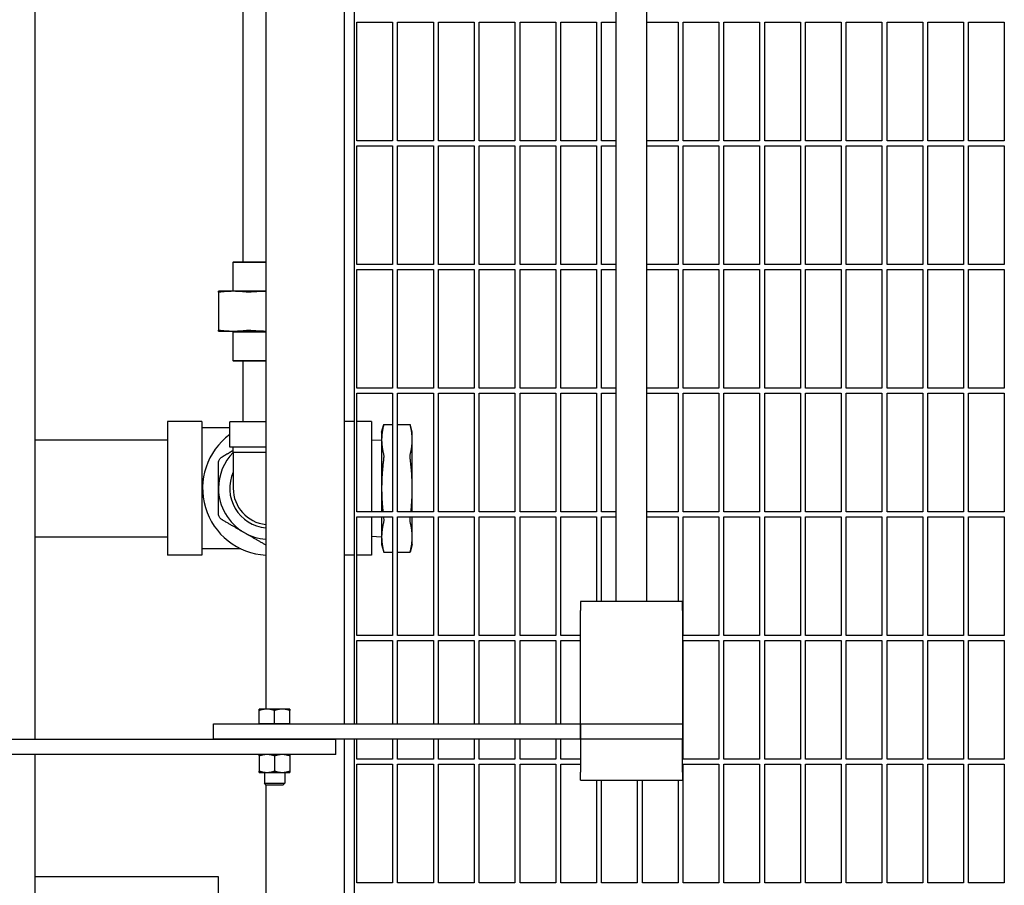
# Model space of a CAD drawing. Header units: inches. Extents: x 18 to 846, y -44 to 561.
# Tile 596 of 642: x 534 to 558, y 421 to 443. Entities that reach past the tile are written whole.
import ezdxf

# ---------------------------------------------------------------- set-up
doc = ezdxf.new("R2010")
doc.units = ezdxf.units.IN
doc.header["$LTSCALE"] = 24
doc.header["$MEASUREMENT"] = 0
doc.layers.add('Visible (ANSI)', color=7, linetype='Continuous', lineweight=30)

msp = doc.modelspace()

# ---------------------------------------------------------------- linework, layer by layer
at = {"layer": 'Visible (ANSI)'}
for p, q in [((534.17843, 449.6813), (534.17843, 424.9313)), ((541.75843, 449.3063), (541.75843, 425.3063)), ((542.00843, 449.3063), (542.00843, 425.3063)), ((539.83843, 448.55359), (539.83843, 425.67031)), ((539.27093, 447.86359), (539.27093, 436.63546)), ((548.42843, 428.3063), (548.42843, 446.3063)), ((549.17843, 428.3063), (549.17843, 446.3063)), ((542.07093, 439.6013), (542.07093, 442.50755)), ((542.07093, 442.50755), (542.94593, 442.50755)), ((542.94593, 442.50755), (542.94593, 439.6013)), ((543.07093, 439.6013), (543.07093, 442.50755)), ((543.07093, 442.50755), (543.94593, 442.50755)), ((543.94593, 442.50755), (543.94593, 439.6013)), ((544.07093, 439.6013), (544.07093, 442.50755)), ((544.07093, 442.50755), (544.94593, 442.50755)), ((544.94593, 442.50755), (544.94593, 439.6013)), ((545.07093, 439.6013), (545.07093, 442.50755)), ((545.07093, 442.50755), (545.94593, 442.50755)), ((545.94593, 442.50755), (545.94593, 439.6013)), ((546.07093, 439.6013), (546.07093, 442.50755)), ((546.07093, 442.50755), (546.94593, 442.50755)), ((546.94593, 442.50755), (546.94593, 439.6013)), ((547.07093, 439.6013), (547.07093, 442.50755)), ((547.07093, 442.50755), (547.94593, 442.50755)), ((547.94593, 442.50755), (547.94593, 439.6013)), ((548.07093, 439.6013), (548.07093, 442.50755)), ((548.07093, 442.50755), (548.42843, 442.50755)), ((549.17843, 442.50755), (549.94593, 442.50755)), ((549.94593, 442.50755), (549.94593, 439.6013)), ((550.07093, 439.6013), (550.07093, 442.50755)), ((550.07093, 442.50755), (550.94593, 442.50755)), ((550.94593, 442.50755), (550.94593, 439.6013)), ((551.07093, 439.6013), (551.07093, 442.50755)), ((551.07093, 442.50755), (551.94593, 442.50755)), ((551.94593, 442.50755), (551.94593, 439.6013)), ((552.07093, 439.6013), (552.07093, 442.50755)), ((552.07093, 442.50755), (552.94593, 442.50755)), ((552.94593, 442.50755), (552.94593, 439.6013)), ((553.07093, 439.6013), (553.07093, 442.50755)), ((553.07093, 442.50755), (553.94593, 442.50755)), ((553.94593, 442.50755), (553.94593, 439.6013)), ((554.07093, 439.6013), (554.07093, 442.50755)), ((554.07093, 442.50755), (554.94593, 442.50755)), ((554.94593, 442.50755), (554.94593, 439.6013)), ((555.07093, 439.6013), (555.07093, 442.50755)), ((555.07093, 442.50755), (555.94593, 442.50755)), ((555.94593, 442.50755), (555.94593, 439.6013)), ((556.07093, 439.6013), (556.07093, 442.50755)), ((556.07093, 442.50755), (556.94593, 442.50755)), ((556.94593, 442.50755), (556.94593, 439.6013)), ((557.07093, 439.6013), (557.07093, 442.50755)), ((557.07093, 442.50755), (557.94593, 442.50755)), ((557.94593, 442.50755), (557.94593, 439.6013)), ((542.94593, 439.6013), (542.07093, 439.6013)), ((542.07093, 436.57005), (542.07093, 439.4763)), ((542.07093, 439.4763), (542.94593, 439.4763)), ((542.94593, 439.4763), (542.94593, 436.57005)), ((543.94593, 439.6013), (543.07093, 439.6013)), ((543.07093, 436.57005), (543.07093, 439.4763)), ((543.07093, 439.4763), (543.94593, 439.4763)), ((543.94593, 439.4763), (543.94593, 436.57005)), ((544.94593, 439.6013), (544.07093, 439.6013)), ((544.07093, 436.57005), (544.07093, 439.4763)), ((544.07093, 439.4763), (544.94593, 439.4763)), ((544.94593, 439.4763), (544.94593, 436.57005)), ((545.94593, 439.6013), (545.07093, 439.6013)), ((545.07093, 436.57005), (545.07093, 439.4763)), ((545.07093, 439.4763), (545.94593, 439.4763)), ((545.94593, 439.4763), (545.94593, 436.57005)), ((546.94593, 439.6013), (546.07093, 439.6013)), ((546.07093, 436.57005), (546.07093, 439.4763)), ((546.07093, 439.4763), (546.94593, 439.4763)), ((546.94593, 439.4763), (546.94593, 436.57005)), ((547.94593, 439.6013), (547.07093, 439.6013)), ((547.07093, 436.57005), (547.07093, 439.4763)), ((547.07093, 439.4763), (547.94593, 439.4763)), ((547.94593, 439.4763), (547.94593, 436.57005)), ((548.42843, 439.6013), (548.07093, 439.6013)), ((548.07093, 436.57005), (548.07093, 439.4763)), ((548.07093, 439.4763), (548.42843, 439.4763)), ((549.94593, 439.6013), (549.17843, 439.6013)), ((549.17843, 439.4763), (549.94593, 439.4763)), ((549.94593, 439.4763), (549.94593, 436.57005)), ((550.94593, 439.6013), (550.07093, 439.6013)), ((550.07093, 436.57005), (550.07093, 439.4763)), ((550.07093, 439.4763), (550.94593, 439.4763)), ((550.94593, 439.4763), (550.94593, 436.57005)), ((551.94593, 439.6013), (551.07093, 439.6013)), ((551.07093, 436.57005), (551.07093, 439.4763)), ((551.07093, 439.4763), (551.94593, 439.4763)), ((551.94593, 439.4763), (551.94593, 436.57005)), ((552.94593, 439.6013), (552.07093, 439.6013)), ((552.07093, 436.57005), (552.07093, 439.4763)), ((552.07093, 439.4763), (552.94593, 439.4763)), ((552.94593, 439.4763), (552.94593, 436.57005)), ((553.94593, 439.6013), (553.07093, 439.6013)), ((553.07093, 436.57005), (553.07093, 439.4763)), ((553.07093, 439.4763), (553.94593, 439.4763)), ((553.94593, 439.4763), (553.94593, 436.57005)), ((554.94593, 439.6013), (554.07093, 439.6013)), ((554.07093, 436.57005), (554.07093, 439.4763)), ((554.07093, 439.4763), (554.94593, 439.4763)), ((554.94593, 439.4763), (554.94593, 436.57005)), ((555.94593, 439.6013), (555.07093, 439.6013)), ((555.07093, 436.57005), (555.07093, 439.4763)), ((555.07093, 439.4763), (555.94593, 439.4763)), ((555.94593, 439.4763), (555.94593, 436.57005)), ((556.94593, 439.6013), (556.07093, 439.6013)), ((556.07093, 436.57005), (556.07093, 439.4763)), ((556.07093, 439.4763), (556.94593, 439.4763)), ((556.94593, 439.4763), (556.94593, 436.57005)), ((557.94593, 439.6013), (557.07093, 439.6013)), ((557.07093, 436.57005), (557.07093, 439.4763)), ((557.07093, 439.4763), (557.94593, 439.4763)), ((557.94593, 439.4763), (557.94593, 436.57005)), ((539.04405, 436.63546), (539.02843, 436.61984)), ((539.83843, 436.61984), (539.02843, 436.61984)), ((539.02843, 436.61984), (539.02843, 435.91196)), ((539.04405, 436.63546), (539.83843, 436.63546)), ((542.94593, 436.57005), (542.07093, 436.57005)), ((543.94593, 436.57005), (543.07093, 436.57005)), ((544.94593, 436.57005), (544.07093, 436.57005)), ((545.94593, 436.57005), (545.07093, 436.57005)), ((546.94593, 436.57005), (546.07093, 436.57005)), ((547.94593, 436.57005), (547.07093, 436.57005)), ((548.42843, 436.57005), (548.07093, 436.57005)), ((549.94593, 436.57005), (549.17843, 436.57005)), ((550.94593, 436.57005), (550.07093, 436.57005)), ((551.94593, 436.57005), (551.07093, 436.57005)), ((552.94593, 436.57005), (552.07093, 436.57005)), ((553.94593, 436.57005), (553.07093, 436.57005)), ((554.94593, 436.57005), (554.07093, 436.57005)), ((555.94593, 436.57005), (555.07093, 436.57005)), ((556.94593, 436.57005), (556.07093, 436.57005)), ((557.94593, 436.57005), (557.07093, 436.57005)), ((542.07093, 433.5388), (542.07093, 436.44505)), ((542.07093, 436.44505), (542.94593, 436.44505)), ((542.94593, 436.44505), (542.94593, 433.5388)), ((543.07093, 433.5388), (543.07093, 436.44505)), ((543.07093, 436.44505), (543.94593, 436.44505)), ((543.94593, 436.44505), (543.94593, 433.5388)), ((544.07093, 433.5388), (544.07093, 436.44505)), ((544.07093, 436.44505), (544.94593, 436.44505)), ((544.94593, 436.44505), (544.94593, 433.5388)), ((545.07093, 433.5388), (545.07093, 436.44505)), ((545.07093, 436.44505), (545.94593, 436.44505)), ((545.94593, 436.44505), (545.94593, 433.5388)), ((546.07093, 433.5388), (546.07093, 436.44505)), ((546.07093, 436.44505), (546.94593, 436.44505)), ((546.94593, 436.44505), (546.94593, 433.5388)), ((547.07093, 433.5388), (547.07093, 436.44505)), ((547.07093, 436.44505), (547.94593, 436.44505)), ((547.94593, 436.44505), (547.94593, 433.5388)), ((548.07093, 433.5388), (548.07093, 436.44505)), ((548.07093, 436.44505), (548.42843, 436.44505)), ((549.17843, 436.44505), (549.94593, 436.44505)), ((549.94593, 436.44505), (549.94593, 433.5388)), ((550.07093, 433.5388), (550.07093, 436.44505)), ((550.07093, 436.44505), (550.94593, 436.44505)), ((550.94593, 436.44505), (550.94593, 433.5388)), ((551.07093, 433.5388), (551.07093, 436.44505)), ((551.07093, 436.44505), (551.94593, 436.44505)), ((551.94593, 436.44505), (551.94593, 433.5388)), ((552.07093, 433.5388), (552.07093, 436.44505)), ((552.07093, 436.44505), (552.94593, 436.44505)), ((552.94593, 436.44505), (552.94593, 433.5388)), ((553.07093, 433.5388), (553.07093, 436.44505)), ((553.07093, 436.44505), (553.94593, 436.44505)), ((553.94593, 436.44505), (553.94593, 433.5388)), ((554.07093, 433.5388), (554.07093, 436.44505)), ((554.07093, 436.44505), (554.94593, 436.44505)), ((554.94593, 436.44505), (554.94593, 433.5388)), ((555.07093, 433.5388), (555.07093, 436.44505)), ((555.07093, 436.44505), (555.94593, 436.44505)), ((555.94593, 436.44505), (555.94593, 433.5388)), ((556.07093, 433.5388), (556.07093, 436.44505)), ((556.07093, 436.44505), (556.94593, 436.44505)), ((556.94593, 436.44505), (556.94593, 433.5388)), ((557.07093, 433.5388), (557.07093, 436.44505)), ((557.07093, 436.44505), (557.94593, 436.44505)), ((557.94593, 436.44505), (557.94593, 433.5388)), ((539.04455, 435.91196), (538.67843, 435.91196)), ((538.67843, 435.89333), (538.67843, 434.95559)), ((539.83843, 435.91196), (539.04455, 435.91196)), ((538.67843, 434.93696), (539.04455, 434.93696)), ((539.02843, 434.92196), (539.01343, 434.93696)), ((539.02843, 434.92196), (539.83843, 434.92196)), ((539.02843, 434.92196), (539.02843, 434.21259)), ((539.04455, 434.93696), (539.83843, 434.93696)), ((539.02843, 434.21259), (539.83843, 434.21259)), ((539.04405, 434.19696), (539.02843, 434.21259)), ((539.83843, 434.19696), (539.04405, 434.19696)), ((539.27093, 434.19696), (539.27093, 432.71258)), ((542.94593, 433.5388), (542.07093, 433.5388)), ((542.07093, 430.50755), (542.07093, 433.4138)), ((542.07093, 433.4138), (542.94593, 433.4138)), ((542.94593, 433.4138), (542.94593, 430.50755)), ((543.94593, 433.5388), (543.07093, 433.5388)), ((543.07093, 430.50755), (543.07093, 433.4138)), ((543.07093, 433.4138), (543.94593, 433.4138)), ((543.94593, 433.4138), (543.94593, 430.50755)), ((544.94593, 433.5388), (544.07093, 433.5388)), ((544.07093, 430.50755), (544.07093, 433.4138)), ((544.07093, 433.4138), (544.94593, 433.4138)), ((544.94593, 433.4138), (544.94593, 430.50755)), ((545.94593, 433.5388), (545.07093, 433.5388)), ((545.07093, 430.50755), (545.07093, 433.4138)), ((545.07093, 433.4138), (545.94593, 433.4138)), ((545.94593, 433.4138), (545.94593, 430.50755)), ((546.94593, 433.5388), (546.07093, 433.5388)), ((546.07093, 430.50755), (546.07093, 433.4138)), ((546.07093, 433.4138), (546.94593, 433.4138)), ((546.94593, 433.4138), (546.94593, 430.50755)), ((547.94593, 433.5388), (547.07093, 433.5388)), ((547.07093, 430.50755), (547.07093, 433.4138)), ((547.07093, 433.4138), (547.94593, 433.4138)), ((547.94593, 433.4138), (547.94593, 430.50755)), ((548.42843, 433.5388), (548.07093, 433.5388)), ((548.07093, 430.50755), (548.07093, 433.4138)), ((548.07093, 433.4138), (548.42843, 433.4138)), ((549.94593, 433.5388), (549.17843, 433.5388)), ((549.17843, 433.4138), (549.94593, 433.4138)), ((549.94593, 433.4138), (549.94593, 430.50755)), ((550.94593, 433.5388), (550.07093, 433.5388)), ((550.07093, 430.50755), (550.07093, 433.4138)), ((550.07093, 433.4138), (550.94593, 433.4138)), ((550.94593, 433.4138), (550.94593, 430.50755)), ((551.94593, 433.5388), (551.07093, 433.5388)), ((551.07093, 430.50755), (551.07093, 433.4138)), ((551.07093, 433.4138), (551.94593, 433.4138)), ((551.94593, 433.4138), (551.94593, 430.50755)), ((552.94593, 433.5388), (552.07093, 433.5388)), ((552.07093, 430.50755), (552.07093, 433.4138)), ((552.07093, 433.4138), (552.94593, 433.4138)), ((552.94593, 433.4138), (552.94593, 430.50755)), ((553.94593, 433.5388), (553.07093, 433.5388)), ((553.07093, 430.50755), (553.07093, 433.4138)), ((553.07093, 433.4138), (553.94593, 433.4138)), ((553.94593, 433.4138), (553.94593, 430.50755)), ((554.94593, 433.5388), (554.07093, 433.5388)), ((554.07093, 430.50755), (554.07093, 433.4138)), ((554.07093, 433.4138), (554.94593, 433.4138)), ((554.94593, 433.4138), (554.94593, 430.50755)), ((555.94593, 433.5388), (555.07093, 433.5388)), ((555.07093, 430.50755), (555.07093, 433.4138)), ((555.07093, 433.4138), (555.94593, 433.4138)), ((555.94593, 433.4138), (555.94593, 430.50755)), ((556.94593, 433.5388), (556.07093, 433.5388)), ((556.07093, 430.50755), (556.07093, 433.4138)), ((556.07093, 433.4138), (556.94593, 433.4138)), ((556.94593, 433.4138), (556.94593, 430.50755)), ((557.94593, 433.5388), (557.07093, 433.5388)), ((557.07093, 430.50755), (557.07093, 433.4138)), ((557.07093, 433.4138), (557.94593, 433.4138)), ((557.94593, 433.4138), (557.94593, 430.50755)), ((537.42843, 432.72258), (537.42843, 429.44258)), ((538.26843, 432.72258), (537.42843, 432.72258)), ((538.26843, 432.72258), (538.26843, 429.44258)), ((539.83843, 432.71258), (538.95343, 432.71258)), ((538.95343, 432.09258), (538.95343, 432.71258)), ((542.00843, 432.72258), (541.75843, 432.72258)), ((542.42843, 432.72258), (542.07093, 432.72258)), ((542.42843, 432.72258), (542.42843, 430.50755)), ((542.67843, 432.45758), (542.73024, 432.65096)), ((542.73024, 432.65096), (542.94593, 432.65096)), ((543.07093, 432.65096), (543.37661, 432.65096)), ((543.42843, 432.45758), (543.37661, 432.65096)), ((538.95343, 432.56258), (538.26843, 432.56258)), ((542.67843, 432.45758), (542.67843, 432.27337)), ((543.42843, 432.27337), (543.42843, 432.45758)), ((534.17843, 432.27008), (537.42843, 432.27008)), ((542.42843, 432.25917), (542.67843, 432.27008)), ((542.67843, 432.27337), (542.67843, 431.08258)), ((543.42843, 431.08258), (543.42843, 432.27337)), ((539.83843, 432.09258), (538.95343, 432.09258)), ((539.03843, 431.96681), (539.03843, 432.09258)), ((539.03843, 431.96681), (539.03843, 431.08258)), ((542.67843, 431.08258), (542.67843, 430.50755)), ((543.42843, 430.50755), (543.42843, 431.08258)), ((542.94593, 430.50755), (542.07093, 430.50755)), ((543.94593, 430.50755), (543.07093, 430.50755)), ((544.94593, 430.50755), (544.07093, 430.50755)), ((545.94593, 430.50755), (545.07093, 430.50755)), ((546.94593, 430.50755), (546.07093, 430.50755)), ((547.94593, 430.50755), (547.07093, 430.50755)), ((548.42843, 430.50755), (548.07093, 430.50755)), ((549.94593, 430.50755), (549.17843, 430.50755)), ((550.94593, 430.50755), (550.07093, 430.50755)), ((551.94593, 430.50755), (551.07093, 430.50755)), ((552.94593, 430.50755), (552.07093, 430.50755)), ((553.94593, 430.50755), (553.07093, 430.50755)), ((554.94593, 430.50755), (554.07093, 430.50755)), ((555.94593, 430.50755), (555.07093, 430.50755)), ((556.94593, 430.50755), (556.07093, 430.50755)), ((557.94593, 430.50755), (557.07093, 430.50755)), ((542.07093, 427.4763), (542.07093, 430.38255)), ((542.07093, 430.38255), (542.94593, 430.38255)), ((542.42843, 430.38255), (542.42843, 429.44258)), ((542.67843, 430.38255), (542.67843, 429.8918)), ((542.94593, 430.38255), (542.94593, 427.4763)), ((543.07093, 427.4763), (543.07093, 430.38255)), ((543.07093, 430.38255), (543.94593, 430.38255)), ((543.42843, 429.8918), (543.42843, 430.38255)), ((543.94593, 430.38255), (543.94593, 427.4763)), ((544.07093, 427.4763), (544.07093, 430.38255)), ((544.07093, 430.38255), (544.94593, 430.38255)), ((544.94593, 430.38255), (544.94593, 427.4763)), ((545.07093, 427.4763), (545.07093, 430.38255)), ((545.07093, 430.38255), (545.94593, 430.38255)), ((545.94593, 430.38255), (545.94593, 427.4763)), ((546.07093, 427.4763), (546.07093, 430.38255)), ((546.07093, 430.38255), (546.94593, 430.38255)), ((546.94593, 430.38255), (546.94593, 427.4763)), ((547.07093, 427.4763), (547.07093, 430.38255)), ((547.07093, 430.38255), (547.94593, 430.38255)), ((547.94593, 430.38255), (547.94593, 428.3063)), ((548.07093, 428.3063), (548.07093, 430.38255)), ((548.07093, 430.38255), (548.42843, 430.38255)), ((549.17843, 430.38255), (549.94593, 430.38255)), ((549.94593, 430.38255), (549.94593, 428.3063)), ((550.07093, 427.4763), (550.07093, 430.38255)), ((550.07093, 430.38255), (550.94593, 430.38255)), ((550.94593, 430.38255), (550.94593, 427.4763)), ((551.07093, 427.4763), (551.07093, 430.38255)), ((551.07093, 430.38255), (551.94593, 430.38255)), ((551.94593, 430.38255), (551.94593, 427.4763)), ((552.07093, 427.4763), (552.07093, 430.38255)), ((552.07093, 430.38255), (552.94593, 430.38255)), ((552.94593, 430.38255), (552.94593, 427.4763)), ((553.07093, 427.4763), (553.07093, 430.38255)), ((553.07093, 430.38255), (553.94593, 430.38255)), ((553.94593, 430.38255), (553.94593, 427.4763)), ((554.07093, 427.4763), (554.07093, 430.38255)), ((554.07093, 430.38255), (554.94593, 430.38255)), ((554.94593, 430.38255), (554.94593, 427.4763)), ((555.07093, 427.4763), (555.07093, 430.38255)), ((555.07093, 430.38255), (555.94593, 430.38255)), ((555.94593, 430.38255), (555.94593, 427.4763)), ((556.07093, 427.4763), (556.07093, 430.38255)), ((556.07093, 430.38255), (556.94593, 430.38255)), ((556.94593, 430.38255), (556.94593, 427.4763)), ((557.07093, 427.4763), (557.07093, 430.38255)), ((557.07093, 430.38255), (557.94593, 430.38255)), ((557.94593, 430.38255), (557.94593, 427.4763)), ((534.17843, 429.89508), (537.42843, 429.89508)), ((542.42843, 429.906), (542.67843, 429.89508)), ((542.67843, 429.8918), (542.67843, 429.70758)), ((543.42843, 429.70758), (543.42843, 429.8918)), ((539.22189, 429.60258), (538.26843, 429.60258)), ((542.67843, 429.70758), (542.73024, 429.51421)), ((542.73024, 429.51421), (542.94593, 429.51421)), ((543.07093, 429.51421), (543.37661, 429.51421)), ((543.42843, 429.70758), (543.37661, 429.51421)), ((538.26843, 429.44258), (537.42843, 429.44258)), ((542.00843, 429.44258), (541.75843, 429.44258)), ((542.42843, 429.44258), (542.07093, 429.44258)), ((550.05343, 428.3063), (547.55343, 428.3063)), ((547.55343, 428.3063), (547.55343, 428.08663)), ((550.05343, 428.08663), (550.05343, 428.3063)), ((547.55343, 425.41614), (547.55343, 428.08663)), ((550.05343, 428.08663), (550.05343, 425.41614)), ((542.94593, 427.4763), (542.07093, 427.4763)), ((542.07093, 425.3063), (542.07093, 427.3513)), ((542.07093, 427.3513), (542.94593, 427.3513)), ((542.94593, 427.3513), (542.94593, 425.3063)), ((543.94593, 427.4763), (543.07093, 427.4763)), ((543.07093, 425.3063), (543.07093, 427.3513)), ((543.07093, 427.3513), (543.94593, 427.3513)), ((543.94593, 427.3513), (543.94593, 425.3063)), ((544.94593, 427.4763), (544.07093, 427.4763)), ((544.07093, 425.3063), (544.07093, 427.3513)), ((544.07093, 427.3513), (544.94593, 427.3513)), ((544.94593, 427.3513), (544.94593, 425.3063)), ((545.94593, 427.4763), (545.07093, 427.4763)), ((545.07093, 425.3063), (545.07093, 427.3513)), ((545.07093, 427.3513), (545.94593, 427.3513)), ((545.94593, 427.3513), (545.94593, 425.3063)), ((546.94593, 427.4763), (546.07093, 427.4763)), ((546.07093, 425.3063), (546.07093, 427.3513)), ((546.07093, 427.3513), (546.94593, 427.3513)), ((546.94593, 427.3513), (546.94593, 425.3063)), ((547.55343, 427.4763), (547.07093, 427.4763)), ((547.07093, 425.3063), (547.07093, 427.3513)), ((547.07093, 427.3513), (547.55343, 427.3513)), ((550.94593, 427.4763), (550.07093, 427.4763)), ((550.07093, 424.44505), (550.07093, 427.3513)), ((550.07093, 427.3513), (550.94593, 427.3513)), ((550.94593, 427.3513), (550.94593, 424.44505)), ((551.94593, 427.4763), (551.07093, 427.4763)), ((551.07093, 424.44505), (551.07093, 427.3513)), ((551.07093, 427.3513), (551.94593, 427.3513)), ((551.94593, 427.3513), (551.94593, 424.44505)), ((552.94593, 427.4763), (552.07093, 427.4763)), ((552.07093, 424.44505), (552.07093, 427.3513)), ((552.07093, 427.3513), (552.94593, 427.3513)), ((552.94593, 427.3513), (552.94593, 424.44505)), ((553.94593, 427.4763), (553.07093, 427.4763)), ((553.07093, 424.44505), (553.07093, 427.3513)), ((553.07093, 427.3513), (553.94593, 427.3513)), ((553.94593, 427.3513), (553.94593, 424.44505)), ((554.94593, 427.4763), (554.07093, 427.4763)), ((554.07093, 424.44505), (554.07093, 427.3513)), ((554.07093, 427.3513), (554.94593, 427.3513)), ((554.94593, 427.3513), (554.94593, 424.44505)), ((555.94593, 427.4763), (555.07093, 427.4763)), ((555.07093, 424.44505), (555.07093, 427.3513)), ((555.07093, 427.3513), (555.94593, 427.3513)), ((555.94593, 427.3513), (555.94593, 424.44505)), ((556.94593, 427.4763), (556.07093, 427.4763)), ((556.07093, 424.44505), (556.07093, 427.3513)), ((556.07093, 427.3513), (556.94593, 427.3513)), ((556.94593, 427.3513), (556.94593, 424.44505)), ((557.94593, 427.4763), (557.07093, 427.4763)), ((557.07093, 424.44505), (557.07093, 427.3513)), ((557.07093, 427.3513), (557.94593, 427.3513)), ((557.94593, 427.3513), (557.94593, 424.44505)), ((539.86593, 425.67031), (539.67843, 425.67031)), ((539.67843, 425.30631), (539.67843, 425.63681)), ((540.24093, 425.67031), (539.86593, 425.67031)), ((540.05343, 425.30631), (540.05343, 425.63681)), ((540.42843, 425.67031), (540.24093, 425.67031)), ((540.42843, 425.30631), (540.42843, 425.63681)), ((547.55343, 425.3063), (547.55343, 425.41614)), ((550.05343, 425.41614), (550.05343, 425.3063)), ((538.55343, 425.3063), (547.55343, 425.3063)), ((538.55343, 424.9313), (538.55343, 425.3063)), ((539.86593, 425.30631), (539.67843, 425.30631)), ((539.67843, 425.30631), (539.67843, 425.3063)), ((540.05343, 425.30631), (539.86593, 425.30631)), ((540.24093, 425.30631), (540.05343, 425.30631)), ((540.42843, 425.30631), (540.24093, 425.30631)), ((540.42843, 425.30631), (540.42843, 425.3063)), ((547.55343, 425.3063), (550.05343, 425.3063)), ((547.55343, 424.9313), (547.55343, 425.3063)), ((547.55343, 425.3063), (547.55343, 424.9313)), ((550.05343, 425.3063), (550.05343, 424.9313)), ((532.55343, 424.9313), (541.55343, 424.9313)), ((547.55343, 424.9313), (538.55343, 424.9313)), ((541.55343, 424.5563), (541.55343, 424.9313)), ((541.75843, 424.9313), (541.75843, 406.4763)), ((542.00843, 424.9313), (542.00843, 406.7263)), ((542.07093, 424.44505), (542.07093, 424.9313)), ((542.94593, 424.9313), (542.94593, 424.44505)), ((543.07093, 424.44505), (543.07093, 424.9313)), ((543.94593, 424.9313), (543.94593, 424.44505)), ((544.07093, 424.44505), (544.07093, 424.9313)), ((544.94593, 424.9313), (544.94593, 424.44505)), ((545.07093, 424.44505), (545.07093, 424.9313)), ((545.94593, 424.9313), (545.94593, 424.44505)), ((546.07093, 424.44505), (546.07093, 424.9313)), ((546.94593, 424.9313), (546.94593, 424.44505)), ((547.07093, 424.44505), (547.07093, 424.9313)), ((550.05343, 424.9313), (547.55343, 424.9313)), ((547.55343, 424.9313), (547.55343, 424.1213)), ((550.05343, 424.1213), (550.05343, 424.9313)), ((541.55343, 424.5563), (532.55343, 424.5563)), ((534.17843, 424.5563), (534.17843, 404.0563)), ((539.67843, 424.52281), (539.67843, 424.1518)), ((540.05343, 424.52281), (540.05343, 424.1518)), ((540.42843, 424.52281), (540.42843, 424.1518)), ((542.94593, 424.44505), (542.07093, 424.44505)), ((543.94593, 424.44505), (543.07093, 424.44505)), ((544.94593, 424.44505), (544.07093, 424.44505)), ((545.94593, 424.44505), (545.07093, 424.44505)), ((546.94593, 424.44505), (546.07093, 424.44505)), ((547.55343, 424.44505), (547.07093, 424.44505)), ((550.94593, 424.44505), (550.07093, 424.44505)), ((551.94593, 424.44505), (551.07093, 424.44505)), ((552.94593, 424.44505), (552.07093, 424.44505)), ((553.94593, 424.44505), (553.07093, 424.44505)), ((554.94593, 424.44505), (554.07093, 424.44505)), ((555.94593, 424.44505), (555.07093, 424.44505)), ((556.94593, 424.44505), (556.07093, 424.44505)), ((557.94593, 424.44505), (557.07093, 424.44505)), ((542.07093, 421.4138), (542.07093, 424.32005)), ((542.07093, 424.32005), (542.94593, 424.32005)), ((542.94593, 424.32005), (542.94593, 421.4138)), ((543.07093, 421.4138), (543.07093, 424.32005)), ((543.07093, 424.32005), (543.94593, 424.32005)), ((543.94593, 424.32005), (543.94593, 421.4138)), ((544.07093, 421.4138), (544.07093, 424.32005)), ((544.07093, 424.32005), (544.94593, 424.32005)), ((544.94593, 424.32005), (544.94593, 421.4138)), ((545.07093, 421.4138), (545.07093, 424.32005)), ((545.07093, 424.32005), (545.94593, 424.32005)), ((545.94593, 424.32005), (545.94593, 421.4138)), ((546.07093, 421.4138), (546.07093, 424.32005)), ((546.07093, 424.32005), (546.94593, 424.32005)), ((546.94593, 424.32005), (546.94593, 421.4138)), ((547.07093, 421.4138), (547.07093, 424.32005)), ((547.07093, 424.32005), (547.55343, 424.32005)), ((550.07093, 421.4138), (550.07093, 424.32005)), ((550.07093, 424.32005), (550.94593, 424.32005)), ((550.94593, 424.32005), (550.94593, 421.4138)), ((551.07093, 421.4138), (551.07093, 424.32005)), ((551.07093, 424.32005), (551.94593, 424.32005)), ((551.94593, 424.32005), (551.94593, 421.4138)), ((552.07093, 421.4138), (552.07093, 424.32005)), ((552.07093, 424.32005), (552.94593, 424.32005)), ((552.94593, 424.32005), (552.94593, 421.4138)), ((553.07093, 421.4138), (553.07093, 424.32005)), ((553.07093, 424.32005), (553.94593, 424.32005)), ((553.94593, 424.32005), (553.94593, 421.4138)), ((554.07093, 421.4138), (554.07093, 424.32005)), ((554.07093, 424.32005), (554.94593, 424.32005)), ((554.94593, 424.32005), (554.94593, 421.4138)), ((555.07093, 421.4138), (555.07093, 424.32005)), ((555.07093, 424.32005), (555.94593, 424.32005)), ((555.94593, 424.32005), (555.94593, 421.4138)), ((556.07093, 421.4138), (556.07093, 424.32005)), ((556.07093, 424.32005), (556.94593, 424.32005)), ((556.94593, 424.32005), (556.94593, 421.4138)), ((557.07093, 421.4138), (557.07093, 424.32005)), ((557.07093, 424.32005), (557.94593, 424.32005)), ((557.94593, 424.32005), (557.94593, 421.4138)), ((539.67843, 424.1183), (539.86593, 424.1183)), ((539.80343, 424.1183), (539.80343, 423.85207)), ((539.86593, 424.1183), (540.24093, 424.1183)), ((540.24093, 424.1183), (540.42843, 424.1183)), ((540.30343, 424.1183), (540.30343, 423.85207)), ((547.55343, 423.9313), (547.55343, 424.1213)), ((550.05343, 424.1213), (550.05343, 423.9313)), ((539.80343, 423.85207), (540.30343, 423.85207)), ((539.85062, 423.8063), (539.80343, 423.85207)), ((539.83843, 423.81812), (539.83843, 406.4763)), ((540.25624, 423.8063), (539.85062, 423.8063)), ((540.25624, 423.8063), (540.30343, 423.85207)), ((547.55343, 423.9313), (550.05343, 423.9313)), ((547.94593, 423.9313), (547.94593, 421.4138)), ((548.07093, 421.4138), (548.07093, 423.9313)), ((548.94593, 423.9313), (548.94593, 421.4138)), ((549.07093, 421.4138), (549.07093, 423.9313)), ((549.94593, 423.9313), (549.94593, 421.4138)), ((538.67843, 421.5563), (534.17843, 421.5563)), ((538.67843, 416.5563), (538.67843, 421.5563)), ((542.94593, 421.4138), (542.07093, 421.4138)), ((543.94593, 421.4138), (543.07093, 421.4138)), ((544.94593, 421.4138), (544.07093, 421.4138)), ((545.94593, 421.4138), (545.07093, 421.4138)), ((546.94593, 421.4138), (546.07093, 421.4138)), ((547.94593, 421.4138), (547.07093, 421.4138)), ((548.94593, 421.4138), (548.07093, 421.4138)), ((549.94593, 421.4138), (549.07093, 421.4138)), ((550.94593, 421.4138), (550.07093, 421.4138)), ((551.94593, 421.4138), (551.07093, 421.4138)), ((552.94593, 421.4138), (552.07093, 421.4138)), ((553.94593, 421.4138), (553.07093, 421.4138)), ((554.94593, 421.4138), (554.07093, 421.4138)), ((555.94593, 421.4138), (555.07093, 421.4138)), ((556.94593, 421.4138), (556.07093, 421.4138)), ((557.94593, 421.4138), (557.07093, 421.4138))]:
    msp.add_line(p, q, dxfattribs=at)
for radius, start, end in [(1.64, 126.477865, 266.854139), (1.25, 135.397875, 180), (0.975, 155.898083, 264.703619), (1.25, 180, 240), (0.89, 180, 264.196124), (1.25, 240, 265.871131)]:
    msp.add_arc((539.92843, 431.08258), radius, start, end, dxfattribs=at)
for major_axis, start_param, end_param in [((-0.89, 0), 6.2803765, 7.75268489), ((0.89, 0), 3.14440146, 4.61109224)]:
    msp.add_ellipse((539.92843, 431.96681), major_axis=major_axis, ratio=0.00087266, start_param=start_param, end_param=end_param, dxfattribs=at)
for points, weights in [([(538.67843, 435.89333), (538.67843, 435.91196), (538.67843, 435.91196)], [1.07707509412, 1.05512060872, 1]), ([(539.04455, 435.91196), (538.88515, 435.91196), (538.71504, 435.89333)], [1, 1.05512060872, 1.07707509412]), ([(539.37405, 435.89333), (539.20394, 435.91196), (539.04455, 435.91196)], [1.07707509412, 1.05512060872, 1]), ([(539.83843, 435.91125), (539.6563, 435.90835), (539.46244, 435.89333)], [1.01984072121, 1.05931269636, 1.07707509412]), ([(538.67843, 434.93696), (538.67843, 434.93696), (538.67843, 434.95559)], [1, 1.05512060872, 1.07707509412]), ([(538.71504, 434.95559), (538.88515, 434.93696), (539.04455, 434.93696)], [1.07707509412, 1.05512060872, 1]), ([(539.04455, 434.93696), (539.20394, 434.93696), (539.37405, 434.95559)], [1, 1.05512060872, 1.07707509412]), ([(539.46244, 434.95559), (539.6563, 434.94058), (539.83843, 434.93768)], [1.07707509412, 1.05931269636, 1.01984072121]), ([(542.72609, 432.63421), (542.67843, 432.44283), (542.67843, 432.27337)], [1.0414979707, 1.05302826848, 1]), ([(543.42843, 432.27337), (543.42843, 432.44283), (543.38076, 432.63421)], [1, 1.05302826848, 1.0414979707]), ([(542.67843, 432.27337), (542.67843, 432.10391), (542.72609, 431.91252)], [1, 1.05302826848, 1.0414979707]), ([(543.38076, 431.91252), (543.42843, 432.10391), (543.42843, 432.27337)], [1.0414979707, 1.05302826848, 1]), ([(538.77218, 431.8584), (538.91055, 431.93828), (539.03843, 432.01212)], [1.10285189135, 1.09126753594, 1.06558763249]), ([(538.67843, 431.08258), (538.67843, 431.37277), (538.67843, 431.69602)], [1, 1.0796639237, 1.10285189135]), ([(542.72609, 431.80427), (542.67843, 431.4215), (542.67843, 431.08258)], [1.0414979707, 1.05302826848, 1]), ([(543.42843, 431.08258), (543.42843, 431.4215), (543.38076, 431.80427)], [1, 1.05302826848, 1.0414979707]), ([(538.67843, 430.46915), (538.67843, 430.79239), (538.67843, 431.08258)], [1.10285189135, 1.0796639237, 1]), ([(542.67843, 431.08258), (542.67843, 430.80665), (542.70935, 430.50755)], [1, 1.0427522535, 1.04354242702]), ([(543.39751, 430.50755), (543.42843, 430.80665), (543.42843, 431.08258)], [1.04354242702, 1.0427522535, 1]), ([(539.30343, 430.00005), (539.05212, 430.14514), (538.77218, 430.30677)], [1, 1.0796639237, 1.10285189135]), ([(542.72609, 430.25264), (542.67843, 430.06126), (542.67843, 429.8918)], [1.0414979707, 1.05302826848, 1]), ([(542.72343, 430.38255), (542.72474, 430.37176), (542.72609, 430.36089)], [1.04209461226, 1.04182174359, 1.0414979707]), ([(543.38076, 430.36089), (543.38212, 430.37176), (543.38343, 430.38255)], [1.0414979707, 1.04182174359, 1.04209461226]), ([(543.42843, 429.8918), (543.42843, 430.06126), (543.38076, 430.25264)], [1, 1.05302826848, 1.0414979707]), ([(539.83468, 429.69333), (539.55474, 429.85496), (539.30343, 430.00005)], [1.10285189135, 1.0796639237, 1]), ([(542.67843, 429.8918), (542.67843, 429.72234), (542.72609, 429.53095)], [1, 1.05302826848, 1.0414979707]), ([(543.38076, 429.53095), (543.42843, 429.72234), (543.42843, 429.8918)], [1.0414979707, 1.05302826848, 1]), ([(539.67843, 425.63681), (539.67843, 425.67031), (539.67843, 425.67031)], [1, 1.0379548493, 1]), ([(539.86593, 425.67031), (539.77891, 425.67031), (539.67843, 425.63681)], [1, 1.0379548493, 1]), ([(540.05343, 425.63681), (539.95295, 425.67031), (539.86593, 425.67031)], [1, 1.0379548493, 1]), ([(540.24093, 425.67031), (540.15391, 425.67031), (540.05343, 425.63681)], [1, 1.0379548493, 1]), ([(540.42843, 425.63681), (540.32795, 425.67031), (540.24093, 425.67031)], [1, 1.0379548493, 1]), ([(540.42843, 425.67031), (540.42843, 425.67031), (540.42843, 425.63681)], [1, 1.0379548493, 1]), ([(539.67843, 424.52281), (539.67843, 424.5563), (539.67843, 424.5563)], [1, 1.0379548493, 1]), ([(539.86593, 424.5563), (539.77891, 424.5563), (539.67843, 424.52281)], [1, 1.0379548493, 1]), ([(540.05343, 424.52281), (539.95295, 424.5563), (539.86593, 424.5563)], [1, 1.0379548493, 1]), ([(540.24093, 424.5563), (540.15391, 424.5563), (540.05343, 424.52281)], [1, 1.0379548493, 1]), ([(540.42843, 424.52281), (540.32795, 424.5563), (540.24093, 424.5563)], [1, 1.0379548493, 1]), ([(540.42843, 424.5563), (540.42843, 424.5563), (540.42843, 424.52281)], [1, 1.0379548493, 1]), ([(539.67843, 424.1518), (539.77891, 424.1183), (539.86593, 424.1183)], [1, 1.0379548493, 1]), ([(539.67843, 424.1183), (539.67843, 424.1183), (539.67843, 424.1518)], [1, 1.0379548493, 1]), ([(539.86593, 424.1183), (539.95295, 424.1183), (540.05343, 424.1518)], [1, 1.0379548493, 1]), ([(540.05343, 424.1518), (540.15391, 424.1183), (540.24093, 424.1183)], [1, 1.0379548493, 1]), ([(540.24093, 424.1183), (540.32795, 424.1183), (540.42843, 424.1518)], [1, 1.0379548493, 1]), ([(540.42843, 424.1518), (540.42843, 424.1183), (540.42843, 424.1183)], [1, 1.0379548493, 1])]:
    msp.add_rational_spline(points, weights, degree=2, dxfattribs=at)
for points, knots in [([(538.71504, 435.89333), (538.70329, 435.89205), (538.69399, 435.89141), (538.6819, 435.89141), (538.67843, 435.89205), (538.67843, 435.89333)], [0.397039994, 0.397039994, 0.397039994, 0.397039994, 0.517389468, 0.517389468, 0.637738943, 0.637738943, 0.637738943, 0.637738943]), ([(539.46244, 435.89333), (539.44582, 435.89205), (539.42919, 435.89141), (539.40001, 435.89141), (539.3858, 435.89205), (539.37405, 435.89333)], [0.397039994, 0.397039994, 0.397039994, 0.397039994, 0.517389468, 0.517389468, 0.637738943, 0.637738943, 0.637738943, 0.637738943]), ([(538.67843, 434.95559), (538.67843, 434.95688), (538.6819, 434.95751), (538.69399, 434.95751), (538.70329, 434.95688), (538.71504, 434.95559)], [1.299728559, 1.299728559, 1.299728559, 1.299728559, 1.420078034, 1.420078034, 1.540427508, 1.540427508, 1.540427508, 1.540427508]), ([(539.37405, 434.95559), (539.3858, 434.95688), (539.40001, 434.95751), (539.42919, 434.95751), (539.44582, 434.95688), (539.46244, 434.95559)], [1.299728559, 1.299728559, 1.299728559, 1.299728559, 1.420078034, 1.420078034, 1.540427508, 1.540427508, 1.540427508, 1.540427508]), ([(542.73024, 432.65096), (542.73024, 432.65096), (542.72937, 432.6474), (542.72716, 432.63848), (542.72665, 432.63645), (542.72609, 432.63421)], [0.514911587, 0.514911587, 0.514911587, 0.514911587, 0.642348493, 0.642348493, 0.674907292, 0.674907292, 0.674907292, 0.674907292]), ([(543.38076, 432.63421), (543.38021, 432.63645), (543.3797, 432.63848), (543.37749, 432.6474), (543.37661, 432.65096), (543.37661, 432.65096)], [-0.674907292, -0.674907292, -0.674907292, -0.674907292, -0.642348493, -0.642348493, -0.514911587, -0.514911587, -0.514911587, -0.514911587]), ([(542.72609, 431.91252), (542.72665, 431.91029), (542.72716, 431.90784), (542.72937, 431.89482), (542.73024, 431.88125), (542.73024, 431.85229), (542.72937, 431.83516), (542.72716, 431.81323), (542.72665, 431.80874), (542.72609, 431.80427)], [0.354915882, 0.354915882, 0.354915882, 0.354915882, 0.387474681, 0.387474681, 0.514911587, 0.514911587, 0.642348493, 0.642348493, 0.674907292, 0.674907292, 0.674907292, 0.674907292]), ([(543.38076, 431.80427), (543.38021, 431.80874), (543.3797, 431.81323), (543.37749, 431.83516), (543.37661, 431.85229), (543.37661, 431.88125), (543.37749, 431.89482), (543.3797, 431.90784), (543.38021, 431.91029), (543.38076, 431.91252)], [-0.674907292, -0.674907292, -0.674907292, -0.674907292, -0.642348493, -0.642348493, -0.514911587, -0.514911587, -0.387474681, -0.387474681, -0.354915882, -0.354915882, -0.354915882, -0.354915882]), ([(538.67843, 431.69602), (538.67843, 431.70169), (538.67869, 431.70737), (538.68169, 431.74031), (538.69048, 431.76712), (538.71662, 431.81241), (538.73545, 431.83343), (538.76248, 431.8525), (538.76727, 431.85556), (538.77218, 431.8584)], [1.877642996, 1.877642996, 1.877642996, 1.877642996, 1.919001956, 1.919001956, 2.118233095, 2.118233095, 2.317464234, 2.317464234, 2.358823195, 2.358823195, 2.358823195, 2.358823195]), ([(538.77218, 430.30677), (538.76727, 430.3096), (538.76248, 430.31267), (538.73545, 430.33174), (538.71662, 430.35275), (538.69048, 430.39804), (538.68169, 430.42485), (538.67869, 430.4578), (538.67843, 430.46348), (538.67843, 430.46915)], [1.877642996, 1.877642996, 1.877642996, 1.877642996, 1.919001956, 1.919001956, 2.118233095, 2.118233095, 2.317464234, 2.317464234, 2.358823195, 2.358823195, 2.358823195, 2.358823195]), ([(542.72609, 430.36089), (542.72665, 430.35643), (542.72716, 430.35194), (542.72937, 430.33), (542.73024, 430.31288), (542.73024, 430.28391), (542.72937, 430.27035), (542.72716, 430.25733), (542.72665, 430.25488), (542.72609, 430.25264)], [0.354915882, 0.354915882, 0.354915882, 0.354915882, 0.387474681, 0.387474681, 0.514911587, 0.514911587, 0.642348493, 0.642348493, 0.674907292, 0.674907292, 0.674907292, 0.674907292]), ([(543.38076, 430.25264), (543.38021, 430.25488), (543.3797, 430.25733), (543.37749, 430.27035), (543.37661, 430.28391), (543.37661, 430.31288), (543.37749, 430.33), (543.3797, 430.35194), (543.38021, 430.35643), (543.38076, 430.36089)], [-0.674907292, -0.674907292, -0.674907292, -0.674907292, -0.642348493, -0.642348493, -0.514911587, -0.514911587, -0.387474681, -0.387474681, -0.354915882, -0.354915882, -0.354915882, -0.354915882]), ([(542.72609, 429.53095), (542.72665, 429.52872), (542.72716, 429.52668), (542.72937, 429.51777), (542.73024, 429.51421), (542.73024, 429.51421)], [0.354915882, 0.354915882, 0.354915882, 0.354915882, 0.387474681, 0.387474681, 0.514911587, 0.514911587, 0.514911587, 0.514911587]), ([(543.37661, 429.51421), (543.37661, 429.51421), (543.37749, 429.51777), (543.3797, 429.52668), (543.38021, 429.52872), (543.38076, 429.53095)], [-0.514911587, -0.514911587, -0.514911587, -0.514911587, -0.387474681, -0.387474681, -0.354915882, -0.354915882, -0.354915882, -0.354915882])]:
    msp.add_open_spline(points, degree=3, knots=knots, dxfattribs=at)
msp.add_open_spline([(539.83843, 429.69122), (539.83717, 429.69191), (539.83592, 429.69262), (539.83468, 429.69333)], degree=3, dxfattribs=at)

doc.saveas('drawing.dxf')
